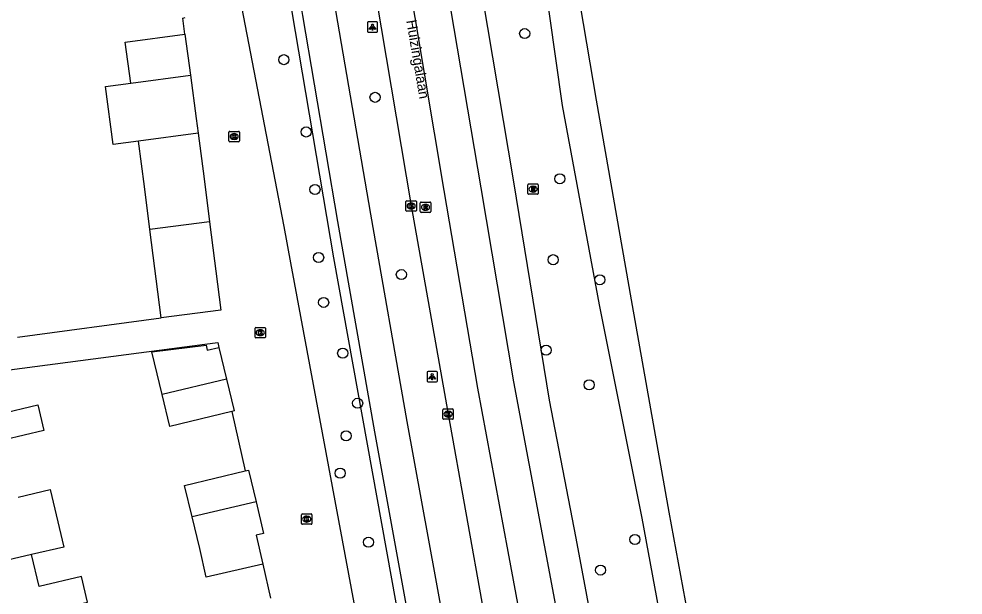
# Model space of a CAD drawing. Extents: x 158474 to 159560, y 388525 to 389605.
# Drawn here: x 159448.1 to 159539.4, y 388897.1 to 388952.9 of the extents above; entities that cross this region are included whole.
import ezdxf

# ---------------------------------------------------------------- set-up
doc = ezdxf.new("R2010")
doc.units = 0
for name, color, linetype in [('IMGEO_Berm_groen', 7, 'Continuous'), ('IMGEO_Boom', 7, 'Continuous'), ('IMGEO_Fietspad_gesloten', 7, 'Continuous'), ('IMGEO_Kolk', 7, 'Continuous'), ('IMGEO_Lichtpunt', 7, 'Continuous'), ('IMGEO_Muur', 7, 'Continuous'), ('IMGEO_Openbare_ruimte_label', 7, 'Continuous'), ('IMGEO_OVBaan_gesloten', 7, 'Continuous'), ('IMGEO_Pand', 7, 'Continuous'), ('IMGEO_Rijbaan_lokaal_open', 7, 'Continuous'), ('IMGEO_Rijbaan_regionaal_gesloten', 7, 'Continuous'), ('IMGEO_Rioolput', 7, 'Continuous')]:
    doc.layers.add(name, color=color, linetype=linetype)

msp = doc.modelspace()

# ---------------------------------------------------------------- linework, layer by layer
at = {"layer": 'IMGEO_Berm_groen'}
for points in [[(159518.685, 388690.655), (159521.346, 388691.393), (159515.992, 388713.444), (159520.074, 388714.733), (159514.889, 388736.915), (159512.222, 388749.874), (159508.014, 388771.508), (159499.011, 388820.492), (159492.403, 388854.591), (159485.083, 388893.722), (159478.578, 388929.772), (159472.855, 388963.726), (159469.741, 388983.538), (159467.001, 388999.833), (159460.83, 389039.614), (159456.753, 389064.84)], [(159505.196, 388885.579), (159501.993, 388902.664), (159499.429, 388916.014), (159495.979, 388937.118), (159489.388, 388976.244), (159495.524, 388977.735)], [(159495.524, 388977.735), (159497.483, 388966.835), (159500.655, 388944.508), (159504.224, 388925.237), (159508.347, 388904.577), (159511.793, 388885.875)]]:
    msp.add_lwpolyline(points, dxfattribs=at)
at = {"layer": 'IMGEO_Boom'}
for centre in [(159497.024, 388951.479), (159473.745, 388948.955), (159482.56, 388945.311), (159475.904, 388941.957), (159500.425, 388937.434), (159476.754, 388936.391), (159477.106, 388929.816), (159499.772, 388929.597), (159485.105, 388928.155), (159504.299, 388927.659), (159477.591, 388925.467), (159499.092, 388920.84), (159479.435, 388920.554), (159503.258, 388917.489), (159480.874, 388915.707), (159479.759, 388912.554), (159479.189, 388908.937), (159507.68, 388902.516), (159481.921, 388902.256), (159504.363, 388899.562)]:
    msp.add_circle(centre, 0.489, dxfattribs=at)
at = {"layer": 'IMGEO_Fietspad_gesloten'}
for points in [[(159457.422, 389064.955), (159457.428, 389064.908), (159458.235, 389060.557), (159460.8, 389044.669), (159464.294, 389022.71), (159467.156, 389004.937), (159468.065, 388999.189), (159472.899, 388969.132), (159475.534, 388953.243), (159478.926, 388933.289), (159482.512, 388912.951), (159486.436, 388891.293)], [(159529.803, 388691.488), (159528.818, 388695.732), (159528.357, 388697.84), (159523.276, 388718.281), (159519.974, 388732.862), (159517.26, 388745.524), (159513.941, 388762.547), (159511.323, 388776.734), (159507.842, 388795.4), (159503.973, 388815.676), (159500.006, 388836.494), (159496.396, 388855.827), (159492.913, 388874.66), (159489.184, 388894.688), (159485.67, 388913.95), (159482.143, 388933.991), (159478.766, 388953.719), (159475.549, 388973.246), (159472.31, 388993.304), (159471.774, 388996.499), (159470.301, 389005.994), (159467.478, 389023.699), (159463.997, 389045.472), (159460.936, 389064.402)]]:
    msp.add_lwpolyline(points, dxfattribs=at)
at = {"layer": 'IMGEO_Kolk'}
for p, q in [((159468.441, 388941.092), (159468.441, 388941.944)), ((159468.516, 388942.018), (159469.368, 388942.018)), ((159468.952, 388941.238), (159468.927, 388941.238)), ((159468.929, 388941.798), (159468.954, 388941.798)), ((159469.442, 388941.944), (159469.442, 388941.092)), ((159469.368, 388941.018), (159468.516, 388941.018)), ((159485.551, 388934.372), (159485.551, 388935.224)), ((159485.626, 388935.298), (159486.478, 388935.298)), ((159486.039, 388935.078), (159486.064, 388935.078)), ((159486.552, 388935.224), (159486.552, 388934.372)), ((159486.478, 388934.298), (159485.626, 388934.298)), ((159486.062, 388934.518), (159486.037, 388934.518)), ((159470.963, 388922.106), (159470.963, 388922.958)), ((159471.038, 388923.032), (159471.89, 388923.032)), ((159471.964, 388922.958), (159471.964, 388922.106)), ((159471.474, 388922.252), (159471.449, 388922.252)), ((159471.451, 388922.812), (159471.476, 388922.812)), ((159471.89, 388922.032), (159471.038, 388922.032)), ((159489.117, 388914.225), (159489.117, 388915.077)), ((159489.192, 388915.151), (159490.044, 388915.151)), ((159489.605, 388914.931), (159489.63, 388914.931)), ((159490.118, 388915.077), (159490.118, 388914.225)), ((159490.044, 388914.151), (159489.192, 388914.151)), ((159489.628, 388914.371), (159489.603, 388914.371)), ((159475.456, 388904.067), (159475.456, 388904.919)), ((159475.531, 388904.993), (159476.383, 388904.993)), ((159475.944, 388904.773), (159475.969, 388904.773)), ((159476.457, 388904.919), (159476.457, 388904.067)), ((159476.383, 388903.993), (159475.531, 388903.993)), ((159475.967, 388904.213), (159475.942, 388904.213))]:
    msp.add_line(p, q, dxfattribs=at)
for points in [[(159468.441, 388941.092), (159468.441, 388941.944)], [(159468.516, 388942.018), (159469.368, 388942.018)], [(159468.762, 388941.718), (159468.885, 388941.718), (159468.885, 388941.567), (159469.015, 388941.718), (159469.179, 388941.718), (159469.033, 388941.567), (159469.186, 388941.318), (159469.034, 388941.318), (159468.949, 388941.482), (159468.885, 388941.415), (159468.885, 388941.318), (159468.762, 388941.318), (159468.762, 388941.718)], [(159469.442, 388941.944), (159469.442, 388941.092)], [(159469.368, 388941.018), (159468.516, 388941.018)], [(159485.551, 388934.372), (159485.551, 388935.224)], [(159485.626, 388935.298), (159486.478, 388935.298)], [(159485.872, 388934.998), (159485.995, 388934.998), (159485.995, 388934.847), (159486.125, 388934.998), (159486.289, 388934.998), (159486.143, 388934.847), (159486.296, 388934.598), (159486.144, 388934.598), (159486.059, 388934.762), (159485.995, 388934.695), (159485.995, 388934.598), (159485.872, 388934.598), (159485.872, 388934.998)], [(159486.552, 388935.224), (159486.552, 388934.372)], [(159486.478, 388934.298), (159485.626, 388934.298)], [(159470.963, 388922.106), (159470.963, 388922.958)], [(159471.038, 388923.032), (159471.89, 388923.032)], [(159471.964, 388922.958), (159471.964, 388922.106)], [(159471.284, 388922.732), (159471.407, 388922.732), (159471.407, 388922.581), (159471.537, 388922.732), (159471.701, 388922.732), (159471.555, 388922.581), (159471.708, 388922.332), (159471.556, 388922.332), (159471.471, 388922.496), (159471.407, 388922.429), (159471.407, 388922.332), (159471.284, 388922.332), (159471.284, 388922.732)], [(159471.89, 388922.032), (159471.038, 388922.032)], [(159489.117, 388914.225), (159489.117, 388915.077)], [(159489.192, 388915.151), (159490.044, 388915.151)], [(159489.438, 388914.851), (159489.561, 388914.851), (159489.561, 388914.7), (159489.691, 388914.851), (159489.855, 388914.851), (159489.709, 388914.7), (159489.862, 388914.451), (159489.71, 388914.451), (159489.625, 388914.615), (159489.561, 388914.548), (159489.561, 388914.451), (159489.438, 388914.451), (159489.438, 388914.851)], [(159490.118, 388915.077), (159490.118, 388914.225)], [(159490.044, 388914.151), (159489.192, 388914.151)], [(159475.456, 388904.067), (159475.456, 388904.919)], [(159475.531, 388904.993), (159476.383, 388904.993)], [(159476.457, 388904.919), (159476.457, 388904.067)], [(159476.383, 388903.993), (159475.531, 388903.993)], [(159475.777, 388904.693), (159475.9, 388904.693), (159475.9, 388904.542), (159476.03, 388904.693), (159476.194, 388904.693), (159476.048, 388904.542), (159476.201, 388904.293), (159476.049, 388904.293), (159475.964, 388904.457), (159475.9, 388904.39), (159475.9, 388904.293), (159475.777, 388904.293), (159475.777, 388904.693)]]:
    msp.add_lwpolyline(points, dxfattribs=at)
for centre, start, end in [((159468.518, 388941.942), 91.55205, 178.44795), ((159468.518, 388941.942), 91.55205, 178.44795), ((159469.366, 388941.942), 1.55205, 88.44795), ((159469.366, 388941.942), 1.55205, 88.44795), ((159468.518, 388941.094), 181.55205, 268.44795), ((159468.518, 388941.094), 181.55205, 268.44795), ((159469.366, 388941.094), 271.55205, 358.44795), ((159469.366, 388941.094), 271.55205, 358.44795), ((159485.628, 388935.222), 91.55205, 178.44795), ((159485.628, 388935.222), 91.55205, 178.44795), ((159486.476, 388935.222), 1.55205, 88.44795), ((159486.476, 388935.222), 1.55205, 88.44795), ((159485.628, 388934.374), 181.55205, 268.44795), ((159485.628, 388934.374), 181.55205, 268.44795), ((159486.476, 388934.374), 271.55205, 358.44795), ((159486.476, 388934.374), 271.55205, 358.44795), ((159471.04, 388922.956), 91.55205, 178.44795), ((159471.04, 388922.956), 91.55205, 178.44795), ((159471.888, 388922.956), 1.55205, 88.44795), ((159471.888, 388922.956), 1.55205, 88.44795), ((159471.04, 388922.108), 181.55205, 268.44795), ((159471.04, 388922.108), 181.55205, 268.44795), ((159471.888, 388922.108), 271.55205, 358.44795), ((159471.888, 388922.108), 271.55205, 358.44795), ((159489.194, 388915.075), 91.55205, 178.44795), ((159489.194, 388915.075), 91.55205, 178.44795), ((159490.042, 388915.075), 1.55205, 88.44795), ((159490.042, 388915.075), 1.55205, 88.44795), ((159489.194, 388914.227), 181.55205, 268.44795), ((159489.194, 388914.227), 181.55205, 268.44795), ((159490.042, 388914.227), 271.55205, 358.44795), ((159490.042, 388914.227), 271.55205, 358.44795), ((159475.533, 388904.917), 91.55205, 178.44795), ((159475.533, 388904.917), 91.55205, 178.44795), ((159476.381, 388904.917), 1.55205, 88.44795), ((159476.381, 388904.917), 1.55205, 88.44795), ((159475.533, 388904.069), 181.55205, 268.44795), ((159475.533, 388904.069), 181.55205, 268.44795), ((159476.381, 388904.069), 271.55205, 358.44795), ((159476.381, 388904.069), 271.55205, 358.44795)]:
    msp.add_arc(centre, 0.0765, start, end, dxfattribs=at)
for centre, major_axis, ratio, start_param, end_param in [((159468.928, 388941.518), (-0.387, 0.002), 0.722429, 4.712389, 7.853982), ((159468.953, 388941.518), (-0.39, 0.002), 0.717154, 1.570796, 4.712389), ((159486.038, 388934.798), (-0.387, 0.002), 0.722429, 4.712389, 7.853982), ((159486.063, 388934.798), (-0.39, 0.002), 0.717154, 1.570796, 4.712389), ((159471.45, 388922.532), (-0.387, 0.002), 0.722429, 4.712389, 7.853982), ((159471.475, 388922.532), (-0.39, 0.002), 0.717154, 1.570796, 4.712389), ((159489.604, 388914.651), (-0.387, 0.002), 0.722429, 4.712389, 7.853982), ((159489.629, 388914.651), (-0.39, 0.002), 0.717154, 1.570796, 4.712389), ((159475.943, 388904.493), (-0.387, 0.002), 0.722429, 4.712389, 7.853982), ((159475.968, 388904.493), (-0.39, 0.002), 0.717154, 1.570796, 4.712389)]:
    msp.add_ellipse(centre, major_axis=major_axis, ratio=ratio, start_param=start_param, end_param=end_param, dxfattribs=at)
at = {"layer": 'IMGEO_Lichtpunt'}
for p, q in [((159481.815, 388952.509), (159481.815, 388951.702)), ((159481.815, 388952.509), (159481.815, 388951.702)), ((159482.717, 388952.604), (159481.909, 388952.604)), ((159482.717, 388952.604), (159481.909, 388952.604)), ((159482.811, 388951.702), (159482.811, 388952.509)), ((159482.811, 388951.702), (159482.811, 388952.509)), ((159481.909, 388951.608), (159482.717, 388951.608)), ((159481.909, 388951.608), (159482.717, 388951.608)), ((159487.585, 388918.677), (159487.585, 388917.87)), ((159487.585, 388918.677), (159487.585, 388917.87)), ((159488.487, 388918.772), (159487.679, 388918.772)), ((159488.487, 388918.772), (159487.679, 388918.772)), ((159488.581, 388917.87), (159488.581, 388918.677)), ((159488.581, 388917.87), (159488.581, 388918.677)), ((159487.679, 388917.776), (159488.487, 388917.776)), ((159487.679, 388917.776), (159488.487, 388917.776))]:
    msp.add_line(p, q, dxfattribs=at)
for points in [[(159482.189, 388952.173), (159482.228, 388952.145), (159482.04, 388951.883), (159482.002, 388951.91), (159482.189, 388952.173)], [(159482.401, 388952.145), (159482.439, 388952.172), (159482.626, 388951.91), (159482.587, 388951.882), (159482.401, 388952.145)], [(159482.291, 388952.125), (159482.338, 388952.125), (159482.338, 388951.803), (159482.291, 388951.803), (159482.291, 388952.125)], [(159487.959, 388918.341), (159487.998, 388918.313), (159487.81, 388918.051), (159487.772, 388918.078), (159487.959, 388918.341)], [(159488.061, 388918.293), (159488.108, 388918.293), (159488.108, 388917.971), (159488.061, 388917.971), (159488.061, 388918.293)], [(159488.171, 388918.313), (159488.209, 388918.34), (159488.396, 388918.078), (159488.357, 388918.05), (159488.171, 388918.313)]]:
    msp.add_lwpolyline(points, dxfattribs=at)
for centre in [(159482.314, 388952.307), (159488.084, 388918.475)]:
    msp.add_circle(centre, 0.0994, dxfattribs=at)
for centre, start, end in [((159481.909, 388952.509), 90, 180), ((159481.909, 388952.509), 90, 180), ((159482.717, 388952.509), 0, 90), ((159482.717, 388952.509), 0, 90), ((159481.909, 388951.702), 180, 270), ((159481.909, 388951.702), 180, 270), ((159482.717, 388951.702), 270, 0), ((159482.717, 388951.702), 270, 360), ((159487.679, 388918.677), 90, 180), ((159487.679, 388918.677), 90, 180), ((159488.487, 388918.677), 0, 90), ((159488.487, 388918.677), 0, 90), ((159487.679, 388917.87), 180, 270), ((159487.679, 388917.87), 180, 270), ((159488.487, 388917.87), 270, 0), ((159488.487, 388917.87), 270, 360)]:
    msp.add_arc(centre, 0.0946, start, end, dxfattribs=at)
at = {"layer": 'IMGEO_Muur'}
msp.add_lwpolyline([(159471.724, 388900.12), (159472.469, 388896.85)], dxfattribs=at)
at = {"layer": 'IMGEO_OVBaan_gesloten'}
for points in [[(159479.118, 388997.135), (159479.472, 388994.744), (159482.712, 388975.037), (159486.399, 388953.032), (159489.225, 388936.295), (159492.448, 388917.152), (159495.384, 388901.361), (159498.504, 388884.708), (159502.077, 388865.538), (159506.726, 388840.612), (159509.981, 388823.168), (159514.258, 388800.407)], [(159518.588, 388796.878), (159513.506, 388823.883), (159510.303, 388841.09), (159505.613, 388866.14), (159502.071, 388885.298), (159498.945, 388901.976), (159495.989, 388917.78), (159492.811, 388936.552), (159489.898, 388953.886), (159486.108, 388976.474), (159482.917, 388995.883)], [(159495.706, 388994.215), (159496.379, 388990.721), (159496.79, 388988.209), (159500.206, 388967.141), (159503.938, 388945.047), (159507.32, 388925.719), (159510.949, 388905.18), (159514.106, 388888.012), (159517.973, 388867.141), (159521.357, 388849.395), (159525.014, 388830.993), (159528.458, 388814.204), (159531.832, 388798.178), (159535.379, 388781.658), (159539.406, 388763.206)]]:
    msp.add_lwpolyline(points, dxfattribs=at)
at = {"layer": 'IMGEO_Pand'}
for points in [[(159458.939, 388946.68), (159458.411, 388950.653), (159464.182, 388951.421)], [(159464.182, 388951.421), (159464.711, 388947.446)], [(159458.939, 388946.68), (159464.711, 388947.446)], [(159464.711, 388947.446), (159465.268, 388943.254), (159465.455, 388941.831)], [(159459.685, 388941.064), (159457.244, 388940.74), (159456.499, 388946.356), (159458.939, 388946.68)], [(159465.455, 388941.831), (159459.685, 388941.064)], [(159465.455, 388941.831), (159466.035, 388937.42), (159466.567, 388933.267)], [(159460.801, 388932.508), (159460.266, 388936.681), (159459.685, 388941.064)], [(159466.567, 388933.267), (159460.801, 388932.508)], [(159466.567, 388933.267), (159467.665, 388924.699), (159461.896, 388923.96)], [(159461.896, 388923.96), (159460.801, 388932.508)], [(159461.991, 388916.538), (159461.251, 388919.612), (159460.983, 388920.688), (159466.234, 388921.332), (159466.347, 388920.838), (159467.475, 388921.109)], [(159467.475, 388921.109), (159468.215, 388918.035)], [(159438.234, 388910.172), (159436.893, 388915.868), (159445.404, 388917.872), (159446.163, 388914.649), (159449.959, 388915.54), (159450.541, 388913.06), (159446.747, 388912.17)], [(159468.215, 388918.035), (159461.991, 388916.538)], [(159468.215, 388918.035), (159468.954, 388914.962), (159468.724, 388914.907)], [(159468.724, 388914.907), (159462.73, 388913.465), (159461.991, 388916.538)], [(159464.883, 388904.709), (159464.154, 388907.748), (159470.02, 388909.154)], [(159470.02, 388909.154), (159470.32, 388909.226), (159471.056, 388906.158)], [(159448.054, 388906.616), (159451.17, 388907.348), (159452.474, 388901.795), (159449.362, 388901.064)], [(159471.056, 388906.158), (159464.883, 388904.709)], [(159471.056, 388906.158), (159471.785, 388903.116), (159471.079, 388902.947), (159471.724, 388900.12)], [(159471.724, 388900.12), (159466.25, 388898.872), (159465.619, 388901.638), (159464.883, 388904.709)], [(159449.362, 388901.064), (159440.849, 388899.065)], [(159450.669, 388895.511), (159454.759, 388896.471), (159454.18, 388898.936), (159450.089, 388897.975), (159449.362, 388901.064)]]:
    msp.add_lwpolyline(points, dxfattribs=at)
at = {"layer": 'IMGEO_Rijbaan_lokaal_open'}
for points in [[(159469.636, 388954.064), (159473.735, 388932.823), (159474.388, 388929.307), (159483.651, 388879.44)], [(159464.182, 388951.421), (159463.966, 388952.975), (159464.215, 388953.023)], [(159447.984, 388922.112), (159461.896, 388923.96)], [(159433.465, 388917.118), (159445.216, 388918.671), (159466.104, 388921.433), (159467.353, 388921.598), (159467.475, 388921.109)], [(159468.724, 388914.907), (159470.02, 388909.154)], [(159471.724, 388900.12), (159472.469, 388896.85)]]:
    msp.add_lwpolyline(points, dxfattribs=at)
at = {"layer": 'IMGEO_Rijbaan_regionaal_gesloten'}
msp.add_lwpolyline([(159465.248, 389065.119), (159465.309, 389064.799), (159467.127, 389052.707), (159470.811, 389028.633), (159473.508, 389011.465), (159476.144, 388994.722), (159476.384, 388993.3), (159479.5, 388974.111), (159482.677, 388954.955), (159486.052, 388934.798), (159489.618, 388914.651), (159493.041, 388895.542), (159496.797, 388875.452), (159500.395, 388856.346), (159503.98, 388837.245), (159507.786, 388817.176), (159511.785, 388796.128), (159513.605, 388787.293), (159515.648, 388778.113), (159517.25, 388771.049)], dxfattribs=at)
at = {"layer": 'IMGEO_Rioolput'}
for p, q in [((159497.331, 388935.999), (159497.331, 388936.851)), ((159497.406, 388936.925), (159498.258, 388936.925)), ((159497.819, 388936.705), (159497.844, 388936.705)), ((159498.332, 388936.851), (159498.332, 388935.999)), ((159498.258, 388935.925), (159497.406, 388935.925)), ((159497.842, 388936.145), (159497.817, 388936.145)), ((159486.937, 388934.249), (159486.937, 388935.101)), ((159487.012, 388935.175), (159487.864, 388935.175)), ((159487.425, 388934.955), (159487.45, 388934.955)), ((159487.938, 388935.101), (159487.938, 388934.249)), ((159487.864, 388934.175), (159487.012, 388934.175)), ((159487.448, 388934.395), (159487.423, 388934.395))]:
    msp.add_line(p, q, dxfattribs=at)
for points in [[(159497.331, 388935.999), (159497.331, 388936.851)], [(159497.406, 388936.925), (159498.258, 388936.925)], [(159498.332, 388936.851), (159498.332, 388935.999)], [(159498.258, 388935.925), (159497.406, 388935.925)], [(159497.92, 388936.623), (159497.668, 388936.625), (159497.668, 388936.225)], [(159497.668, 388936.225), (159497.792, 388936.225), (159497.792, 388936.387), (159497.803, 388936.387)], [(159497.846, 388936.544), (159497.792, 388936.544), (159497.792, 388936.463)], [(159497.792, 388936.463), (159497.844, 388936.463)], [(159497.85, 388936.358), (159497.921, 388936.225), (159498.061, 388936.225), (159497.996, 388936.351)], [(159486.937, 388934.249), (159486.937, 388935.101)], [(159487.012, 388935.175), (159487.864, 388935.175)], [(159487.526, 388934.873), (159487.274, 388934.875), (159487.274, 388934.475)], [(159487.938, 388935.101), (159487.938, 388934.249)], [(159487.864, 388934.175), (159487.012, 388934.175)], [(159487.274, 388934.475), (159487.398, 388934.475), (159487.398, 388934.637), (159487.409, 388934.637)], [(159487.452, 388934.794), (159487.398, 388934.794), (159487.398, 388934.713)], [(159487.398, 388934.713), (159487.45, 388934.713)], [(159487.456, 388934.608), (159487.527, 388934.475), (159487.667, 388934.475), (159487.602, 388934.601)]]:
    msp.add_lwpolyline(points, dxfattribs=at)
for centre, radius, start, end in [((159497.408, 388936.849), 0.0765, 91.55205, 178.44795), ((159497.408, 388936.849), 0.0765, 91.55205, 178.44795), ((159498.256, 388936.849), 0.0765, 1.55205, 88.44795), ((159498.256, 388936.849), 0.0765, 1.55205, 88.44795), ((159497.408, 388936.001), 0.0765, 181.55205, 268.44795), ((159497.408, 388936.001), 0.0765, 181.55205, 268.44795), ((159497.802, 388936.334), 0.0533, 26.02933, 88.69889), ((159497.828, 388936.652), 0.19, 274.7715, 282.96867), ((159497.852, 388936.448), 0.0964, 77.00612, 93.18647), ((159497.866, 388936.505), 0.0378, 276.66336, 79.67722), ((159497.919, 388936.513), 0.109, 350.36119, 89.41601), ((159497.917, 388936.513), 0.112, 277.58423, 350.98172), ((159497.901, 388936.298), 0.108, 29.51342, 73.79051), ((159498.256, 388936.001), 0.0765, 271.55205, 358.44795), ((159498.256, 388936.001), 0.0765, 271.55205, 358.44795), ((159487.014, 388935.099), 0.0765, 91.55205, 178.44795), ((159487.014, 388935.099), 0.0765, 91.55205, 178.44795), ((159487.525, 388934.763), 0.109, 350.36119, 89.41601), ((159487.862, 388935.099), 0.0765, 1.55205, 88.44795), ((159487.862, 388935.099), 0.0765, 1.55205, 88.44795), ((159487.014, 388934.251), 0.0765, 181.55205, 268.44795), ((159487.014, 388934.251), 0.0765, 181.55205, 268.44795), ((159487.408, 388934.584), 0.0533, 26.02933, 88.69889), ((159487.434, 388934.902), 0.19, 274.7715, 282.96867), ((159487.458, 388934.698), 0.0964, 77.00612, 93.18647), ((159487.472, 388934.755), 0.0378, 276.66336, 79.67722), ((159487.523, 388934.763), 0.112, 277.58423, 350.98172), ((159487.507, 388934.548), 0.108, 29.51342, 73.79051), ((159487.862, 388934.251), 0.0765, 271.55205, 358.44795), ((159487.862, 388934.251), 0.0765, 271.55205, 358.44795)]:
    msp.add_arc(centre, radius, start, end, dxfattribs=at)
for centre, major_axis, ratio, start_param, end_param in [((159497.818, 388936.425), (-0.387, 0.002), 0.722429, 4.712389, 7.853982), ((159497.843, 388936.425), (-0.39, 0.002), 0.717154, 1.570796, 4.712389), ((159487.424, 388934.675), (-0.387, 0.002), 0.722429, 4.712389, 7.853982), ((159487.449, 388934.675), (-0.39, 0.002), 0.717154, 1.570796, 4.712389)]:
    msp.add_ellipse(centre, major_axis=major_axis, ratio=ratio, start_param=start_param, end_param=end_param, dxfattribs=at)

# ---------------------------------------------------------------- texts
at = {"layer": 'IMGEO_Openbare_ruimte_label'}
msp.add_text('Huizingalaan', height=1, rotation=279.61303, dxfattribs=at).set_placement((159485.574, 388952.727))

doc.saveas('drawing.dxf')
